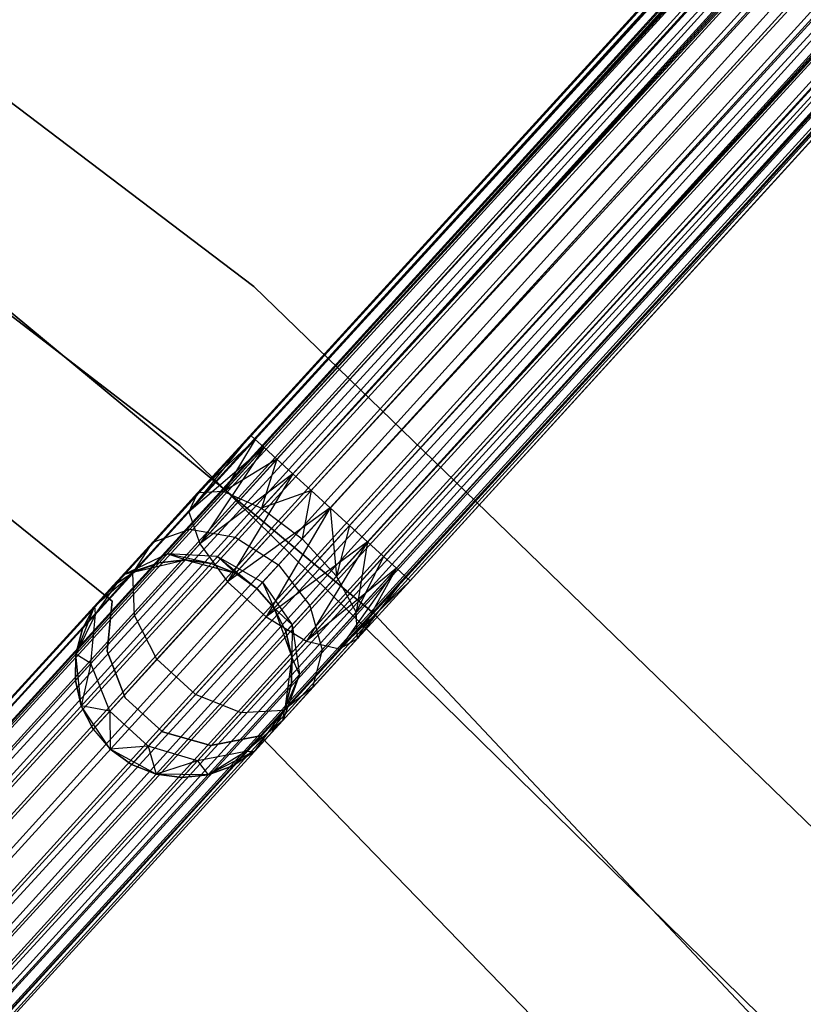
# Model space of a CAD drawing. Extents: x -189 to 189, y -189 to 189.
# Tile 301 of 338: x 39.21 to 46.41, y 41.53 to 50.58. Entities that reach past the tile are written whole.
import ezdxf

# ---------------------------------------------------------------- set-up
doc = ezdxf.new("R2010")
doc.units = 0
doc.header["$LTSCALE"] = 25.4
doc.layers.get('0').update_dxf_attribs({"linetype": 'CONTINUOUS'})

# ---------------------------------------------------------------- blocks, each defined once
blk = doc.blocks.new('NL2500012474_STL')
at = {"color": 0}
for p, q in [((304.078, 125.1831, 177.3795), (219.7032, 32.6284, 177.6205)), ((304.078, 125.1831, 177.3795), (219.7032, 32.6284, 177.3795)), ((304.078, 125.1831, 177.3795), (219.7032, 32.6284, 177.6205)), ((304.078, 125.1831, 177.3795), (219.7032, 32.6284, 177.3795)), ((304.1206, 125.1442, 177.8546), (219.7032, 32.6284, 177.6205)), ((304.1206, 125.1442, 177.8546), (219.7032, 32.6284, 177.6205)), ((219.7458, 32.5895, 177.1454), (304.078, 125.1831, 177.3795)), ((219.7458, 32.5895, 177.1454), (304.078, 125.1831, 177.3795)), ((304.1206, 125.1442, 177.8546), (219.7458, 32.5895, 177.8546)), ((304.1206, 125.1442, 177.8546), (219.7458, 32.5895, 177.8546)), ((219.8286, 32.5141, 176.9319), (304.078, 125.1831, 177.3795)), ((219.8286, 32.5141, 176.9319), (304.078, 125.1831, 177.3795)), ((304.1206, 125.1442, 177.8546), (219.8286, 32.5141, 178.0681)), ((304.1206, 125.1442, 177.8546), (219.8286, 32.5141, 178.0681)), ((219.8286, 32.5141, 176.9319), (304.2034, 125.0687, 176.9319)), ((219.8286, 32.5141, 176.9319), (304.2034, 125.0687, 176.9319)), ((219.9468, 32.4064, 176.7515), (304.2034, 125.0687, 176.9319)), ((219.9468, 32.4064, 176.7515), (304.2034, 125.0687, 176.9319)), ((220.0934, 32.2727, 176.6146), (304.2034, 125.0687, 176.9319)), ((220.0934, 32.2727, 176.6146), (304.2034, 125.0687, 176.9319)), ((304.3215, 124.9611, 178.2485), (219.8286, 32.5141, 178.0681)), ((304.3215, 124.9611, 178.2485), (219.8286, 32.5141, 178.0681)), ((304.3215, 124.9611, 178.2485), (219.9468, 32.4064, 178.2485)), ((304.3215, 124.9611, 178.2485), (219.9468, 32.4064, 178.2485)), ((304.4681, 124.8274, 176.6146), (220.0934, 32.2727, 176.6146)), ((304.4681, 124.8274, 176.6146), (220.0934, 32.2727, 176.6146)), ((220.26, 32.1208, 176.5291), (304.4681, 124.8274, 176.6146)), ((220.26, 32.1208, 176.5291), (304.4681, 124.8274, 176.6146)), ((220.4368, 31.9596, 176.5), (304.4681, 124.8274, 176.6146)), ((220.4368, 31.9596, 176.5), (304.4681, 124.8274, 176.6146)), ((304.6347, 124.6755, 178.4709), (219.9468, 32.4064, 178.2485)), ((304.6347, 124.6755, 178.4709), (219.9468, 32.4064, 178.2485)), ((304.6347, 124.6755, 178.4709), (220.0934, 32.2727, 178.3855)), ((304.6347, 124.6755, 178.4709), (220.0934, 32.2727, 178.3855)), ((304.6347, 124.6755, 178.4709), (220.26, 32.1208, 178.4709)), ((304.6347, 124.6755, 178.4709), (220.26, 32.1208, 178.4709)), ((304.8116, 124.5143, 178.5), (220.4368, 31.9596, 178.5)), ((304.8116, 124.5143, 178.5), (220.4368, 31.9596, 178.5)), ((220.4368, 31.9596, 176.5), (304.8116, 124.5143, 176.5)), ((220.4368, 31.9596, 176.5), (304.8116, 124.5143, 176.5)), ((220.6137, 31.7984, 176.5291), (304.8116, 124.5143, 176.5)), ((220.6137, 31.7984, 176.5291), (304.8116, 124.5143, 176.5)), ((220.7803, 31.6465, 176.6146), (304.8116, 124.5143, 176.5)), ((220.7803, 31.6465, 176.6146), (304.8116, 124.5143, 176.5)), ((304.9884, 124.3531, 178.4709), (220.6137, 31.7984, 178.4709)), ((304.9884, 124.3531, 178.4709), (220.6137, 31.7984, 178.4709)), ((305.155, 124.2012, 176.6146), (220.7803, 31.6465, 176.6146)), ((305.155, 124.2012, 176.6146), (220.7803, 31.6465, 176.6146)), ((305.155, 124.2012, 176.6146), (220.9269, 31.5129, 176.7515)), ((305.155, 124.2012, 176.6146), (220.9269, 31.5129, 176.7515)), ((305.155, 124.2012, 176.6146), (221.045, 31.4052, 176.9319)), ((305.155, 124.2012, 176.6146), (221.045, 31.4052, 176.9319)), ((305.3016, 124.0676, 178.2485), (220.6137, 31.7984, 178.4709)), ((305.3016, 124.0676, 178.2485), (220.6137, 31.7984, 178.4709)), ((305.3016, 124.0676, 178.2485), (220.7803, 31.6465, 178.3855)), ((305.3016, 124.0676, 178.2485), (220.7803, 31.6465, 178.3855)), ((305.3016, 124.0676, 178.2485), (220.9269, 31.5129, 178.2485)), ((305.3016, 124.0676, 178.2485), (220.9269, 31.5129, 178.2485)), ((305.4198, 123.9599, 176.9319), (221.045, 31.4052, 176.9319)), ((305.4198, 123.9599, 176.9319), (221.045, 31.4052, 176.9319)), ((305.4198, 123.9599, 176.9319), (221.1278, 31.3297, 177.1454)), ((305.4198, 123.9599, 176.9319), (221.1278, 31.3297, 177.1454)), ((305.4198, 123.9599, 176.9319), (221.1705, 31.2908, 177.3795)), ((305.4198, 123.9599, 176.9319), (221.1705, 31.2908, 177.3795)), ((305.5026, 123.8844, 177.8546), (220.9269, 31.5129, 178.2485)), ((305.5026, 123.8844, 177.8546), (220.9269, 31.5129, 178.2485)), ((305.5026, 123.8844, 177.8546), (221.045, 31.4052, 178.0681)), ((305.5026, 123.8844, 177.8546), (221.045, 31.4052, 178.0681)), ((305.5026, 123.8844, 177.8546), (221.1278, 31.3297, 177.8546)), ((305.5026, 123.8844, 177.8546), (221.1278, 31.3297, 177.8546)), ((305.5452, 123.8455, 177.3795), (221.1278, 31.3297, 177.8546)), ((305.5452, 123.8455, 177.3795), (221.1278, 31.3297, 177.8546)), ((305.5452, 123.8455, 177.3795), (221.1705, 31.2908, 177.3795)), ((305.5452, 123.8455, 177.3795), (221.1705, 31.2908, 177.6205)), ((305.5452, 123.8455, 177.3795), (221.1705, 31.2908, 177.3795)), ((305.5452, 123.8455, 177.3795), (221.1705, 31.2908, 177.6205)), ((232.6382, 46.8174, 27.3795), (298.8959, 119.4987, 27.6205)), ((232.6382, 46.8174, 27.3795), (298.8959, 119.4987, 27.6205)), ((232.6382, 46.8174, 27.6205), (298.8959, 119.4987, 27.6205)), ((232.6382, 46.8174, 27.6205), (298.8959, 119.4987, 27.6205)), ((232.6808, 46.7785, 27.1454), (298.8959, 119.4987, 27.6205)), ((232.6808, 46.7785, 27.1454), (298.8959, 119.4987, 27.6205)), ((232.6808, 46.7785, 27.1454), (298.9386, 119.4598, 27.1454)), ((232.6808, 46.7785, 27.1454), (298.9386, 119.4598, 27.1454)), ((232.7636, 46.703, 26.9319), (298.9386, 119.4598, 27.1454)), ((232.7636, 46.703, 26.9319), (298.9386, 119.4598, 27.1454)), ((232.6382, 46.8174, 27.6205), (299.0214, 119.3843, 28.0681)), ((232.6382, 46.8174, 27.6205), (299.0214, 119.3843, 28.0681)), ((232.6808, 46.7785, 27.8546), (299.0214, 119.3843, 28.0681)), ((232.6808, 46.7785, 27.8546), (299.0214, 119.3843, 28.0681)), ((232.7636, 46.703, 28.0681), (299.0214, 119.3843, 28.0681)), ((232.7636, 46.703, 28.0681), (299.0214, 119.3843, 28.0681)), ((232.7636, 46.703, 26.9319), (299.1395, 119.2766, 26.7515)), ((232.7636, 46.703, 26.9319), (299.1395, 119.2766, 26.7515)), ((232.8817, 46.5953, 26.7515), (299.1395, 119.2766, 26.7515)), ((232.8817, 46.5953, 26.7515), (299.1395, 119.2766, 26.7515)), ((233.0284, 46.4617, 26.6146), (299.1395, 119.2766, 26.7515)), ((233.0284, 46.4617, 26.6146), (299.1395, 119.2766, 26.7515)), ((232.7636, 46.703, 28.0681), (299.2861, 119.143, 28.3855)), ((232.7636, 46.703, 28.0681), (299.2861, 119.143, 28.3855)), ((232.8817, 46.5953, 28.2485), (299.2861, 119.143, 28.3855)), ((232.8817, 46.5953, 28.2485), (299.2861, 119.143, 28.3855)), ((233.0284, 46.4617, 28.3855), (299.2861, 119.143, 28.3855)), ((233.0284, 46.4617, 28.3855), (299.2861, 119.143, 28.3855)), ((233.0284, 46.4617, 26.6146), (299.4527, 118.9911, 26.5291)), ((233.0284, 46.4617, 26.6146), (299.4527, 118.9911, 26.5291)), ((233.1949, 46.3098, 26.5291), (299.4527, 118.9911, 26.5291)), ((233.1949, 46.3098, 26.5291), (299.4527, 118.9911, 26.5291)), ((233.0284, 46.4617, 28.3855), (299.6295, 118.8299, 28.5)), ((233.0284, 46.4617, 28.3855), (299.6295, 118.8299, 28.5)), ((233.1949, 46.3098, 28.4709), (299.6295, 118.8299, 28.5)), ((233.1949, 46.3098, 28.4709), (299.6295, 118.8299, 28.5)), ((299.6295, 118.8299, 28.5), (233.3718, 46.1486, 28.5)), ((233.3718, 46.1486, 26.5), (299.6295, 118.8299, 26.5)), ((233.3718, 46.1486, 26.5), (299.6295, 118.8299, 26.5)), ((299.6295, 118.8299, 28.5), (233.3718, 46.1486, 28.5)), ((233.5486, 45.9874, 26.5291), (299.8064, 118.6687, 26.5291)), ((233.5486, 45.9874, 26.5291), (299.8064, 118.6687, 26.5291)), ((233.7152, 45.8355, 26.6146), (299.8064, 118.6687, 26.5291)), ((233.7152, 45.8355, 26.6146), (299.8064, 118.6687, 26.5291)), ((233.3718, 46.1486, 28.5), (299.973, 118.5168, 28.3855)), ((233.3718, 46.1486, 28.5), (299.973, 118.5168, 28.3855)), ((233.5486, 45.9874, 28.4709), (299.973, 118.5168, 28.3855)), ((233.5486, 45.9874, 28.4709), (299.973, 118.5168, 28.3855)), ((233.7152, 45.8355, 28.3855), (299.973, 118.5168, 28.3855)), ((233.7152, 45.8355, 28.3855), (299.973, 118.5168, 28.3855)), ((233.7152, 45.8355, 26.6146), (300.1196, 118.3832, 26.7515)), ((233.7152, 45.8355, 26.6146), (300.1196, 118.3832, 26.7515)), ((233.8618, 45.7018, 26.7515), (300.1196, 118.3832, 26.7515)), ((233.8618, 45.7018, 26.7515), (300.1196, 118.3832, 26.7515)), ((233.98, 45.5942, 26.9319), (300.1196, 118.3832, 26.7515)), ((233.98, 45.5942, 26.9319), (300.1196, 118.3832, 26.7515)), ((233.7152, 45.8355, 28.3855), (300.2377, 118.2755, 28.0681)), ((233.7152, 45.8355, 28.3855), (300.2377, 118.2755, 28.0681)), ((233.8618, 45.7018, 28.2485), (300.2377, 118.2755, 28.0681)), ((233.8618, 45.7018, 28.2485), (300.2377, 118.2755, 28.0681)), ((233.98, 45.5942, 28.0681), (300.2377, 118.2755, 28.0681)), ((233.98, 45.5942, 28.0681), (300.2377, 118.2755, 28.0681)), ((233.98, 45.5942, 26.9319), (300.3205, 118.2, 27.1454)), ((233.98, 45.5942, 26.9319), (300.3205, 118.2, 27.1454)), ((234.0628, 45.5187, 27.1454), (300.3205, 118.2, 27.1454)), ((234.0628, 45.5187, 27.1454), (300.3205, 118.2, 27.1454)), ((234.1054, 45.4798, 27.6205), (300.3205, 118.2, 27.1454)), ((234.1054, 45.4798, 27.6205), (300.3205, 118.2, 27.1454)), ((234.1054, 45.4798, 27.3795), (300.3205, 118.2, 27.1454)), ((234.1054, 45.4798, 27.3795), (300.3205, 118.2, 27.1454)), ((233.98, 45.5942, 28.0681), (300.3632, 118.1611, 27.6205)), ((233.98, 45.5942, 28.0681), (300.3632, 118.1611, 27.6205)), ((234.0628, 45.5187, 27.8546), (300.3632, 118.1611, 27.6205)), ((234.0628, 45.5187, 27.8546), (300.3632, 118.1611, 27.6205)), ((234.1054, 45.4798, 27.6205), (300.3632, 118.1611, 27.6205)), ((234.1054, 45.4798, 27.6205), (300.3632, 118.1611, 27.6205)), ((232.6698, 48.1832, 26.5), (226.5597, 52.8163, 26.5)), ((226.5597, 52.8163, 17), (232.6698, 48.1832, 17)), ((232.6698, 48.1832, 26.5), (226.5597, 52.8163, 26.5)), ((226.5597, 52.8163, 17), (232.6698, 48.1832, 17)), ((226.0596, 51.2848, 20), (231.9887, 46.7231, 20)), ((231.9887, 46.7231, 19), (226.0596, 51.2848, 19)), ((226.0596, 51.2848, 20), (231.9887, 46.7231, 20)), ((231.9887, 46.7231, 19), (226.0596, 51.2848, 19)), ((227.8947, 50.0546, 26.5), (233.7693, 45.1803, 26.5)), ((233.7693, 45.1803, 17), (227.8947, 50.0546, 17)), ((233.7693, 45.1803, 17), (227.8947, 50.0546, 17)), ((227.8947, 50.0546, 26.5), (233.7693, 45.1803, 26.5)), ((226.9975, 48.8107, 22), (231.3693, 45.2928, 22)), ((231.3693, 45.2928, 20), (226.9975, 48.8107, 20)), ((231.3693, 45.2928, 20), (226.9975, 48.8107, 20)), ((226.9975, 48.8107, 22), (231.3693, 45.2928, 22)), ((238.1768, 42.8473, 26.5), (232.6698, 48.1832, 26.5)), ((232.6698, 48.1832, 17), (238.1768, 42.8473, 17)), ((232.6698, 48.1832, 26.5), (232.6698, 48.1832, 17)), ((238.1768, 42.8473, 26.5), (232.6698, 48.1832, 26.5)), ((232.6698, 48.1832, 17), (238.1768, 42.8473, 17)), ((232.6698, 48.1832, 26.5), (232.6698, 48.1832, 17)), ((232.6382, 46.8174, 27.6205), (232.0738, 46.1126, 27.6754)), ((232.6382, 46.8174, 27.6205), (232.0738, 46.1126, 27.6754)), ((232.6808, 46.7785, 27.8546), (232.0738, 46.1126, 27.6754)), ((232.6808, 46.7785, 27.8546), (232.0738, 46.1126, 27.6754)), ((232.6382, 46.8174, 27.3795), (232.1536, 46.2859, 27.2364)), ((232.6382, 46.8174, 27.6205), (232.1536, 46.2859, 27.2364)), ((232.6382, 46.8174, 27.6205), (232.1536, 46.2859, 27.2364)), ((232.6382, 46.8174, 27.3795), (232.1536, 46.2859, 27.2364)), ((232.6808, 46.7785, 27.1454), (232.1536, 46.2859, 27.2364)), ((232.6808, 46.7785, 27.1454), (232.1536, 46.2859, 27.2364)), ((232.6808, 46.7785, 27.1454), (232.3944, 46.2981, 26.8229)), ((232.6808, 46.7785, 27.1454), (232.3944, 46.2981, 26.8229)), ((232.6808, 46.7785, 27.1454), (232.6382, 46.8174, 27.3795)), ((232.6382, 46.8174, 27.6205), (232.6808, 46.7785, 27.8546)), ((232.6382, 46.8174, 27.6205), (232.6808, 46.7785, 27.8546)), ((232.6808, 46.7785, 27.1454), (232.6382, 46.8174, 27.3795)), ((232.7636, 46.703, 26.9319), (232.6808, 46.7785, 27.1454)), ((232.6808, 46.7785, 27.8546), (232.7636, 46.703, 28.0681)), ((232.6808, 46.7785, 27.8546), (232.7636, 46.703, 28.0681)), ((232.7636, 46.703, 26.9319), (232.6808, 46.7785, 27.1454)), ((231.9887, 46.7231, 20), (231.9887, 46.7231, 19)), ((231.9887, 46.7231, 20), (237.3248, 41.48, 20)), ((237.3248, 41.48, 19), (231.9887, 46.7231, 19)), ((231.9887, 46.7231, 20), (231.9887, 46.7231, 19)), ((231.9887, 46.7231, 20), (237.3248, 41.48, 20)), ((237.3248, 41.48, 19), (231.9887, 46.7231, 19)), ((232.7636, 46.703, 28.0681), (232.0738, 46.1126, 27.6754)), ((232.7636, 46.703, 28.0681), (232.0738, 46.1126, 27.6754)), ((232.7636, 46.703, 28.0681), (232.1731, 45.818, 28.0393)), ((232.7636, 46.703, 28.0681), (232.1731, 45.818, 28.0393)), ((232.7636, 46.703, 26.9319), (232.3944, 46.2981, 26.8229)), ((232.7636, 46.703, 26.9319), (232.3944, 46.2981, 26.8229)), ((232.8817, 46.5953, 26.7515), (232.7636, 46.703, 26.9319)), ((232.7636, 46.703, 28.0681), (232.8817, 46.5953, 28.2485)), ((232.7636, 46.703, 28.0681), (232.8817, 46.5953, 28.2485)), ((232.8817, 46.5953, 26.7515), (232.7636, 46.703, 26.9319)), ((232.8817, 46.5953, 28.2485), (232.1731, 45.818, 28.0393)), ((232.8817, 46.5953, 28.2485), (232.1731, 45.818, 28.0393)), ((232.8817, 46.5953, 26.7515), (232.3944, 46.2981, 26.8229)), ((232.8817, 46.5953, 26.7515), (232.3944, 46.2981, 26.8229)), ((232.8817, 46.5953, 26.7515), (232.741, 46.1465, 26.5297)), ((232.8817, 46.5953, 26.7515), (232.741, 46.1465, 26.5297)), ((233.0284, 46.4617, 26.6146), (232.8817, 46.5953, 26.7515)), ((232.8817, 46.5953, 28.2485), (233.0284, 46.4617, 28.3855)), ((232.8817, 46.5953, 28.2485), (233.0284, 46.4617, 28.3855)), ((233.0284, 46.4617, 26.6146), (232.8817, 46.5953, 26.7515)), ((233.0284, 46.4617, 28.3855), (232.1731, 45.818, 28.0393)), ((233.0284, 46.4617, 28.3855), (232.1731, 45.818, 28.0393)), ((233.0284, 46.4617, 28.3855), (232.429, 45.4696, 28.2448)), ((233.0284, 46.4617, 28.3855), (232.429, 45.4696, 28.2448)), ((233.0284, 46.4617, 26.6146), (232.741, 46.1465, 26.5297)), ((233.0284, 46.4617, 26.6146), (232.741, 46.1465, 26.5297)), ((233.1949, 46.3098, 26.5291), (233.0284, 46.4617, 26.6146)), ((233.0284, 46.4617, 28.3855), (233.1949, 46.3098, 28.4709)), ((233.0284, 46.4617, 28.3855), (233.1949, 46.3098, 28.4709)), ((233.1949, 46.3098, 26.5291), (233.0284, 46.4617, 26.6146)), ((232.1536, 46.2859, 27.2364), (231.7428, 45.8352, 26.829)), ((232.1536, 46.2859, 27.2364), (231.7428, 45.8352, 26.829)), ((232.1536, 46.2859, 27.2364), (232.0738, 46.1126, 27.6754)), ((232.1536, 46.2859, 27.2364), (232.0738, 46.1126, 27.6754)), ((232.3944, 46.2981, 26.8229), (232.0815, 45.9548, 26.5125)), ((232.3944, 46.2981, 26.8229), (232.0815, 45.9548, 26.5125)), ((232.3944, 46.2981, 26.8229), (232.1536, 46.2859, 27.2364)), ((232.3944, 46.2981, 26.8229), (232.1536, 46.2859, 27.2364)), ((232.3944, 46.2981, 26.8229), (232.741, 46.1465, 26.5297)), ((232.3944, 46.2981, 26.8229), (232.741, 46.1465, 26.5297)), ((233.1949, 46.3098, 28.4709), (232.429, 45.4696, 28.2448)), ((233.1949, 46.3098, 28.4709), (232.429, 45.4696, 28.2448)), ((233.1949, 46.3098, 26.5291), (232.741, 46.1465, 26.5297)), ((233.1949, 46.3098, 26.5291), (232.741, 46.1465, 26.5297)), ((233.1949, 46.3098, 26.5291), (233.114, 45.8658, 26.4239)), ((233.1949, 46.3098, 26.5291), (233.114, 45.8658, 26.4239)), ((233.3718, 46.1486, 26.5), (233.1949, 46.3098, 26.5291)), ((233.1949, 46.3098, 28.4709), (233.3718, 46.1486, 28.5)), ((233.1949, 46.3098, 28.4709), (233.3718, 46.1486, 28.5)), ((233.3718, 46.1486, 26.5), (233.1949, 46.3098, 26.5291)), ((233.3718, 46.1486, 28.5), (232.429, 45.4696, 28.2448)), ((233.3718, 46.1486, 28.5), (232.429, 45.4696, 28.2448)), ((232.741, 46.1465, 26.5297), (232.4974, 45.8793, 26.2881)), ((232.741, 46.1465, 26.5297), (232.4974, 45.8793, 26.2881)), ((232.741, 46.1465, 26.5297), (233.114, 45.8658, 26.4239)), ((232.741, 46.1465, 26.5297), (233.114, 45.8658, 26.4239)), ((233.3718, 46.1486, 28.5), (232.7827, 45.1472, 28.2448)), ((233.3718, 46.1486, 28.5), (232.7827, 45.1472, 28.2448)), ((233.114, 45.8658, 26.4239), (233.3718, 46.1486, 26.5)), ((233.114, 45.8658, 26.4239), (233.3718, 46.1486, 26.5)), ((233.3718, 46.1486, 28.5), (233.5486, 45.9874, 28.4709)), ((233.5486, 45.9874, 26.5291), (233.3718, 46.1486, 26.5)), ((233.3718, 46.1486, 26.5), (233.4279, 45.5203, 26.5297)), ((233.5486, 45.9874, 26.5291), (233.3718, 46.1486, 26.5)), ((233.3718, 46.1486, 26.5), (233.4279, 45.5203, 26.5297)), ((233.3718, 46.1486, 28.5), (233.5486, 45.9874, 28.4709)), ((232.0738, 46.1126, 27.6754), (231.5591, 45.5481, 27.165)), ((232.0738, 46.1126, 27.6754), (231.5591, 45.5481, 27.165)), ((232.0738, 46.1126, 27.6754), (232.1731, 45.818, 28.0393)), ((232.0738, 46.1126, 27.6754), (232.1731, 45.818, 28.0393)), ((233.5486, 45.9874, 28.4709), (232.7827, 45.1472, 28.2448)), ((233.5486, 45.9874, 28.4709), (232.7827, 45.1472, 28.2448)), ((233.5486, 45.9874, 26.5291), (233.4279, 45.5203, 26.5297)), ((233.5486, 45.9874, 26.5291), (233.4279, 45.5203, 26.5297)), ((233.5486, 45.9874, 28.4709), (233.7152, 45.8355, 28.3855)), ((233.7152, 45.8355, 26.6146), (233.5486, 45.9874, 26.5291)), ((233.7152, 45.8355, 26.6146), (233.5486, 45.9874, 26.5291)), ((233.5486, 45.9874, 28.4709), (233.7152, 45.8355, 28.3855)), ((231.7428, 45.8352, 26.829), (232.0815, 45.9548, 26.5125)), ((231.7428, 45.8352, 26.829), (232.0815, 45.9548, 26.5125)), ((232.0815, 45.9548, 26.5125), (231.8723, 45.7254, 26.048)), ((232.0815, 45.9548, 26.5125), (231.8723, 45.7254, 26.048)), ((232.0815, 45.9548, 26.5125), (232.4974, 45.8793, 26.2881)), ((232.0815, 45.9548, 26.5125), (232.4974, 45.8793, 26.2881)), ((232.4974, 45.8793, 26.2881), (232.3346, 45.7007, 25.9265)), ((232.4974, 45.8793, 26.2881), (232.3346, 45.7007, 25.9265)), ((232.4974, 45.8793, 26.2881), (232.8954, 45.626, 26.2071)), ((232.4974, 45.8793, 26.2881), (232.8954, 45.626, 26.2071)), ((231.7428, 45.8352, 26.829), (231.4684, 45.5342, 26.2192)), ((231.7428, 45.8352, 26.829), (231.4684, 45.5342, 26.2192)), ((231.5591, 45.5481, 27.165), (231.7428, 45.8352, 26.829)), ((231.5591, 45.5481, 27.165), (231.7428, 45.8352, 26.829)), ((232.1731, 45.818, 28.0393), (231.5724, 45.1591, 27.4435)), ((232.1731, 45.818, 28.0393), (231.5724, 45.1591, 27.4435)), ((232.1731, 45.818, 28.0393), (232.429, 45.4696, 28.2448)), ((232.1731, 45.818, 28.0393), (232.429, 45.4696, 28.2448)), ((233.7152, 45.8355, 28.3855), (232.7827, 45.1472, 28.2448)), ((233.7152, 45.8355, 28.3855), (232.7827, 45.1472, 28.2448)), ((232.8954, 45.626, 26.2071), (233.114, 45.8658, 26.4239)), ((232.8954, 45.626, 26.2071), (233.114, 45.8658, 26.4239)), ((233.4279, 45.5203, 26.5297), (233.114, 45.8658, 26.4239)), ((233.4279, 45.5203, 26.5297), (233.114, 45.8658, 26.4239)), ((233.7152, 45.8355, 28.3855), (233.1532, 44.9245, 28.0393)), ((233.7152, 45.8355, 28.3855), (233.1532, 44.9245, 28.0393)), ((233.7152, 45.8355, 26.6146), (233.4279, 45.5203, 26.5297)), ((233.7152, 45.8355, 26.6146), (233.4279, 45.5203, 26.5297)), ((233.7152, 45.8355, 26.6146), (233.6108, 45.1892, 26.8229)), ((233.7152, 45.8355, 26.6146), (233.6108, 45.1892, 26.8229)), ((233.7152, 45.8355, 28.3855), (233.8618, 45.7018, 28.2485)), ((233.8618, 45.7018, 26.7515), (233.7152, 45.8355, 26.6146)), ((233.8618, 45.7018, 26.7515), (233.7152, 45.8355, 26.6146)), ((233.7152, 45.8355, 28.3855), (233.8618, 45.7018, 28.2485)), ((231.4684, 45.5342, 26.2192), (231.8723, 45.7254, 26.048)), ((231.4684, 45.5342, 26.2192), (231.8723, 45.7254, 26.048)), ((231.8723, 45.7254, 26.048), (231.7989, 45.6448, 25.5)), ((231.8723, 45.7254, 26.048), (231.7989, 45.6448, 25.5)), ((232.3346, 45.7007, 25.9265), (231.8723, 45.7254, 26.048)), ((232.2775, 45.638, 25.5), (231.8723, 45.7254, 26.048)), ((232.3346, 45.7007, 25.9265), (231.8723, 45.7254, 26.048)), ((232.2775, 45.638, 25.5), (231.8723, 45.7254, 26.048)), ((232.0386, 45.6705, 25.5), (231.8723, 45.7254, 26.048)), ((232.0386, 45.6705, 25.5), (231.8723, 45.7254, 26.048)), ((232.2775, 45.638, 25.5), (232.3346, 45.7007, 25.9265)), ((232.2775, 45.638, 25.5), (232.3346, 45.7007, 25.9265)), ((232.5017, 45.5493, 25.5), (232.3346, 45.7007, 25.9265)), ((232.3346, 45.7007, 25.9265), (232.6981, 45.4096, 25.5)), ((232.5017, 45.5493, 25.5), (232.3346, 45.7007, 25.9265)), ((232.3346, 45.7007, 25.9265), (232.6981, 45.4096, 25.5)), ((232.3346, 45.7007, 25.9265), (232.7494, 45.4658, 25.8827)), ((232.3346, 45.7007, 25.9265), (232.7494, 45.4658, 25.8827)), ((233.8618, 45.7018, 28.2485), (233.1532, 44.9245, 28.0393)), ((233.8618, 45.7018, 28.2485), (233.1532, 44.9245, 28.0393)), ((233.8618, 45.7018, 26.7515), (233.6108, 45.1892, 26.8229)), ((233.8618, 45.7018, 26.7515), (233.6108, 45.1892, 26.8229)), ((233.8618, 45.7018, 28.2485), (233.98, 45.5942, 28.0681)), ((233.98, 45.5942, 26.9319), (233.8618, 45.7018, 26.7515)), ((233.98, 45.5942, 26.9319), (233.8618, 45.7018, 26.7515)), ((233.8618, 45.7018, 28.2485), (233.98, 45.5942, 28.0681)), ((231.7989, 45.6448, 25.5), (231.4684, 45.5342, 26.2192)), ((231.7989, 45.6448, 25.5), (231.4684, 45.5342, 26.2192)), ((231.5723, 45.5625, 20), (232.0386, 45.6705, 20)), ((231.5723, 45.5625, 20), (232.0386, 45.6705, 20)), ((231.7989, 45.6448, 25.5), (231.5723, 45.5625, 25.5)), ((231.5723, 45.5625, 20), (231.7989, 45.6448, 25.5)), ((231.7989, 45.6448, 25.5), (231.5723, 45.5625, 25.5)), ((231.5723, 45.5625, 20), (231.7989, 45.6448, 25.5)), ((232.0386, 45.6705, 25.5), (231.7989, 45.6448, 25.5)), ((231.7989, 45.6448, 25.5), (232.0386, 45.6705, 20)), ((231.7989, 45.6448, 25.5), (232.0386, 45.6705, 20)), ((232.0386, 45.6705, 25.5), (231.7989, 45.6448, 25.5)), ((232.0386, 45.6705, 20), (232.5017, 45.5493, 20)), ((232.2775, 45.638, 25.5), (232.0386, 45.6705, 25.5)), ((232.0386, 45.6705, 20), (232.2775, 45.638, 25.5)), ((232.0386, 45.6705, 20), (232.5017, 45.5493, 20)), ((232.0386, 45.6705, 25.5), (232.0386, 45.6705, 20)), ((232.0386, 45.6705, 25.5), (232.0386, 45.6705, 20)), ((232.2775, 45.638, 25.5), (232.0386, 45.6705, 25.5)), ((232.0386, 45.6705, 20), (232.2775, 45.638, 25.5)), ((232.5017, 45.5493, 25.5), (232.2775, 45.638, 25.5)), ((232.2775, 45.638, 25.5), (232.5017, 45.5493, 20)), ((232.2775, 45.638, 25.5), (232.5017, 45.5493, 20)), ((232.5017, 45.5493, 25.5), (232.2775, 45.638, 25.5)), ((232.7494, 45.4658, 25.8827), (232.8954, 45.626, 26.2071)), ((232.7494, 45.4658, 25.8827), (232.8954, 45.626, 26.2071)), ((232.8954, 45.626, 26.2071), (233.1843, 45.2531, 26.2881)), ((232.8954, 45.626, 26.2071), (233.1843, 45.2531, 26.2881)), ((231.2096, 45.2503, 20), (231.5723, 45.5625, 20)), ((231.2096, 45.2503, 20), (231.5723, 45.5625, 20)), ((231.4684, 45.5342, 26.2192), (231.2096, 45.2503, 25.5)), ((231.4684, 45.5342, 26.2192), (231.2096, 45.2503, 25.5)), ((231.5591, 45.5481, 27.165), (231.2153, 45.1709, 26.4011)), ((231.5591, 45.5481, 27.165), (231.2153, 45.1709, 26.4011)), ((231.2153, 45.1709, 26.4011), (231.4684, 45.5342, 26.2192)), ((231.2153, 45.1709, 26.4011), (231.4684, 45.5342, 26.2192)), ((231.5723, 45.5625, 25.5), (231.372, 45.4284, 25.5)), ((231.372, 45.4284, 25.5), (231.5723, 45.5625, 20)), ((231.372, 45.4284, 25.5), (231.5723, 45.5625, 20)), ((231.5723, 45.5625, 25.5), (231.372, 45.4284, 25.5)), ((231.4684, 45.5342, 26.2192), (231.372, 45.4284, 25.5)), ((231.4684, 45.5342, 26.2192), (231.372, 45.4284, 25.5)), ((231.5723, 45.5625, 25.5), (231.4684, 45.5342, 26.2192)), ((231.5723, 45.5625, 25.5), (231.4684, 45.5342, 26.2192)), ((231.5724, 45.1591, 27.4435), (231.5591, 45.5481, 27.165)), ((231.5724, 45.1591, 27.4435), (231.5591, 45.5481, 27.165)), ((231.5723, 45.5625, 25.5), (231.5723, 45.5625, 20)), ((231.5723, 45.5625, 25.5), (231.5723, 45.5625, 20)), ((232.5017, 45.5493, 20), (232.6981, 45.4096, 20)), ((232.6981, 45.4096, 25.5), (232.5017, 45.5493, 25.5)), ((232.5017, 45.5493, 25.5), (232.5017, 45.5493, 20)), ((232.5017, 45.5493, 25.5), (232.5017, 45.5493, 20)), ((232.6981, 45.4096, 25.5), (232.5017, 45.5493, 25.5)), ((232.5017, 45.5493, 20), (232.6981, 45.4096, 20)), ((233.98, 45.5942, 28.0681), (233.1532, 44.9245, 28.0393)), ((233.98, 45.5942, 28.0681), (233.1532, 44.9245, 28.0393)), ((233.4279, 45.5203, 26.5297), (233.1843, 45.2531, 26.2881)), ((233.4279, 45.5203, 26.5297), (233.1843, 45.2531, 26.2881)), ((233.6108, 45.1892, 26.8229), (233.4279, 45.5203, 26.5297)), ((233.6108, 45.1892, 26.8229), (233.4279, 45.5203, 26.5297)), ((233.98, 45.5942, 28.0681), (233.4557, 44.8528, 27.6754)), ((233.98, 45.5942, 28.0681), (233.4557, 44.8528, 27.6754)), ((234.0628, 45.5187, 27.8546), (233.4557, 44.8528, 27.6754)), ((234.0628, 45.5187, 27.8546), (233.4557, 44.8528, 27.6754)), ((233.98, 45.5942, 26.9319), (233.6108, 45.1892, 26.8229)), ((233.98, 45.5942, 26.9319), (233.6108, 45.1892, 26.8229)), ((233.98, 45.5942, 26.9319), (233.6209, 44.9483, 27.2364)), ((233.98, 45.5942, 26.9319), (233.6209, 44.9483, 27.2364)), ((234.0628, 45.5187, 27.1454), (233.6209, 44.9483, 27.2364)), ((234.0628, 45.5187, 27.1454), (233.6209, 44.9483, 27.2364)), ((233.98, 45.5942, 28.0681), (234.0628, 45.5187, 27.8546)), ((234.0628, 45.5187, 27.1454), (233.98, 45.5942, 26.9319)), ((234.0628, 45.5187, 27.1454), (233.98, 45.5942, 26.9319)), ((233.98, 45.5942, 28.0681), (234.0628, 45.5187, 27.8546)), ((234.0628, 45.5187, 27.8546), (234.1054, 45.4798, 27.6205)), ((234.1054, 45.4798, 27.3795), (234.0628, 45.5187, 27.1454)), ((234.1054, 45.4798, 27.3795), (234.0628, 45.5187, 27.1454)), ((234.0628, 45.5187, 27.8546), (234.1054, 45.4798, 27.6205)), ((231.2096, 45.2503, 20), (231.372, 45.4284, 25.5)), ((231.2096, 45.2503, 20), (231.372, 45.4284, 25.5)), ((232.429, 45.4696, 28.2448), (231.7796, 44.7573, 27.6008)), ((232.429, 45.4696, 28.2448), (231.7796, 44.7573, 27.6008)), ((232.429, 45.4696, 28.2448), (232.7827, 45.1472, 28.2448)), ((232.429, 45.4696, 28.2448), (232.7827, 45.1472, 28.2448)), ((232.6981, 45.4096, 25.5), (232.7494, 45.4658, 25.8827)), ((232.6981, 45.4096, 25.5), (232.7494, 45.4658, 25.8827)), ((232.7494, 45.4658, 25.8827), (232.8554, 45.2269, 25.5)), ((232.7494, 45.4658, 25.8827), (232.8554, 45.2269, 25.5)), ((232.7494, 45.4658, 25.8827), (233.0215, 45.0745, 25.9265)), ((232.7494, 45.4658, 25.8827), (233.0215, 45.0745, 25.9265)), ((234.1054, 45.4798, 27.6205), (233.4557, 44.8528, 27.6754)), ((234.1054, 45.4798, 27.6205), (233.4557, 44.8528, 27.6754)), ((234.1054, 45.4798, 27.6205), (233.6209, 44.9483, 27.2364)), ((234.1054, 45.4798, 27.3795), (233.6209, 44.9483, 27.2364)), ((234.1054, 45.4798, 27.3795), (233.6209, 44.9483, 27.2364)), ((234.1054, 45.4798, 27.6205), (233.6209, 44.9483, 27.2364)), ((232.6981, 45.4096, 20), (232.8554, 45.2269, 20)), ((232.8554, 45.2269, 25.5), (232.6981, 45.4096, 25.5)), ((232.6981, 45.4096, 25.5), (232.6981, 45.4096, 20)), ((232.6981, 45.4096, 25.5), (232.6981, 45.4096, 20)), ((232.8554, 45.2269, 25.5), (232.6981, 45.4096, 25.5)), ((232.6981, 45.4096, 20), (232.8554, 45.2269, 20)), ((231.0335, 44.8052, 20), (231.2096, 45.2503, 20)), ((231.0335, 44.8052, 20), (231.2096, 45.2503, 20)), ((231.2096, 45.2503, 25.5), (231.0945, 45.0384, 25.5)), ((231.0945, 45.0384, 25.5), (231.2096, 45.2503, 20)), ((231.0945, 45.0384, 25.5), (231.2096, 45.2503, 20)), ((231.2096, 45.2503, 25.5), (231.0945, 45.0384, 25.5)), ((231.2153, 45.1709, 26.4011), (231.2096, 45.2503, 25.5)), ((231.2153, 45.1709, 26.4011), (231.2096, 45.2503, 25.5)), ((231.2096, 45.2503, 25.5), (231.2096, 45.2503, 20)), ((231.2096, 45.2503, 25.5), (231.2096, 45.2503, 20)), ((231.3693, 45.2928, 22), (231.3231, 44.8334, 22)), ((231.3231, 44.8334, 20), (231.3693, 45.2928, 20)), ((231.3231, 44.8334, 20), (231.3693, 45.2928, 20)), ((231.3693, 45.2928, 22), (231.3231, 44.8334, 22)), ((231.3693, 45.2928, 22), (231.3693, 45.2928, 20)), ((231.3693, 45.2928, 22), (231.3693, 45.2928, 20)), ((233.1843, 45.2531, 26.2881), (233.0215, 45.0745, 25.9265)), ((233.1843, 45.2531, 26.2881), (233.0215, 45.0745, 25.9265)), ((233.1843, 45.2531, 26.2881), (233.2978, 44.8459, 26.5125)), ((233.1843, 45.2531, 26.2881), (233.2978, 44.8459, 26.5125)), ((231.2153, 45.1709, 26.4011), (231.0335, 44.8052, 25.5)), ((231.2153, 45.1709, 26.4011), (231.0335, 44.8052, 25.5)), ((231.2153, 45.1709, 26.4011), (231.0945, 45.0384, 25.5)), ((231.2153, 45.1709, 26.4011), (231.0945, 45.0384, 25.5)), ((231.171, 44.7188, 26.5518), (231.2153, 45.1709, 26.4011)), ((231.171, 44.7188, 26.5518), (231.2153, 45.1709, 26.4011)), ((231.5724, 45.1591, 27.4435), (231.171, 44.7188, 26.5518)), ((231.5724, 45.1591, 27.4435), (231.171, 44.7188, 26.5518)), ((231.7796, 44.7573, 27.6008), (231.5724, 45.1591, 27.4435)), ((231.7796, 44.7573, 27.6008), (231.5724, 45.1591, 27.4435)), ((232.8554, 45.2269, 20), (233.0187, 44.777, 20)), ((233.0215, 45.0745, 25.9265), (232.8554, 45.2269, 25.5)), ((233.0215, 45.0745, 25.9265), (232.8554, 45.2269, 25.5)), ((232.9644, 45.0118, 25.5), (232.8554, 45.2269, 25.5)), ((232.8554, 45.2269, 20), (232.9644, 45.0118, 25.5)), ((232.8554, 45.2269, 20), (233.0187, 44.777, 20)), ((232.8554, 45.2269, 25.5), (232.8554, 45.2269, 20)), ((232.8554, 45.2269, 25.5), (232.8554, 45.2269, 20)), ((232.9644, 45.0118, 25.5), (232.8554, 45.2269, 25.5)), ((232.8554, 45.2269, 20), (232.9644, 45.0118, 25.5)), ((233.6108, 45.1892, 26.8229), (233.2978, 44.8459, 26.5125)), ((233.6108, 45.1892, 26.8229), (233.2978, 44.8459, 26.5125)), ((233.6209, 44.9483, 27.2364), (233.6108, 45.1892, 26.8229)), ((233.6209, 44.9483, 27.2364), (233.6108, 45.1892, 26.8229)), ((233.7693, 45.1803, 26.5), (239.0005, 39.6209, 26.5)), ((239.0005, 39.6209, 17), (233.7693, 45.1803, 17)), ((233.7693, 45.1803, 17), (233.7693, 45.1803, 26.5)), ((233.7693, 45.1803, 17), (233.7693, 45.1803, 26.5)), ((239.0005, 39.6209, 17), (233.7693, 45.1803, 17)), ((233.7693, 45.1803, 26.5), (239.0005, 39.6209, 26.5)), ((232.7827, 45.1472, 28.2448), (232.1334, 44.4349, 27.6008)), ((232.7827, 45.1472, 28.2448), (232.1334, 44.4349, 27.6008)), ((232.7827, 45.1472, 28.2448), (233.1532, 44.9245, 28.0393)), ((232.7827, 45.1472, 28.2448), (233.1532, 44.9245, 28.0393)), ((233.0215, 45.0745, 25.9265), (232.9644, 45.0118, 25.5)), ((233.0215, 45.0745, 25.9265), (232.9644, 45.0118, 25.5)), ((233.0215, 45.0745, 25.9265), (233.0187, 44.777, 25.5)), ((233.0215, 45.0745, 25.9265), (233.0187, 44.777, 25.5)), ((233.0215, 45.0745, 25.9265), (233.0887, 44.6165, 26.048)), ((233.0215, 45.0745, 25.9265), (233.0887, 44.6165, 26.048)), ((231.0945, 45.0384, 25.5), (231.0335, 44.8052, 25.5)), ((231.0335, 44.8052, 20), (231.0945, 45.0384, 25.5)), ((231.0945, 45.0384, 25.5), (231.0335, 44.8052, 25.5)), ((231.0335, 44.8052, 20), (231.0945, 45.0384, 25.5)), ((233.0187, 44.777, 25.5), (232.9644, 45.0118, 25.5)), ((232.9644, 45.0118, 25.5), (233.0187, 44.777, 20)), ((232.9644, 45.0118, 25.5), (233.0187, 44.777, 20)), ((233.0187, 44.777, 25.5), (232.9644, 45.0118, 25.5)), ((233.1532, 44.9245, 28.0393), (232.5525, 44.2656, 27.4435)), ((233.1532, 44.9245, 28.0393), (232.5525, 44.2656, 27.4435)), ((233.1532, 44.9245, 28.0393), (233.4557, 44.8528, 27.6754)), ((233.1532, 44.9245, 28.0393), (233.4557, 44.8528, 27.6754)), ((233.6209, 44.9483, 27.2364), (233.2101, 44.4977, 26.829)), ((233.6209, 44.9483, 27.2364), (233.2101, 44.4977, 26.829)), ((233.4557, 44.8528, 27.6754), (233.6209, 44.9483, 27.2364)), ((233.4557, 44.8528, 27.6754), (233.6209, 44.9483, 27.2364)), ((231.0335, 44.8052, 25.5), (231.0301, 44.5642, 25.5)), ((231.0301, 44.5642, 25.5), (231.0335, 44.8052, 20)), ((231.0301, 44.5642, 25.5), (231.0335, 44.8052, 20)), ((231.0335, 44.8052, 25.5), (231.0301, 44.5642, 25.5)), ((231.0844, 44.3293, 20), (231.0335, 44.8052, 20)), ((231.171, 44.7188, 26.5518), (231.0335, 44.8052, 25.5)), ((231.171, 44.7188, 26.5518), (231.0335, 44.8052, 25.5)), ((231.0844, 44.3293, 20), (231.0335, 44.8052, 20)), ((231.0335, 44.8052, 25.5), (231.0335, 44.8052, 20)), ((231.0335, 44.8052, 25.5), (231.0335, 44.8052, 20)), ((231.3231, 44.8334, 22), (231.3231, 44.8334, 20)), ((231.3231, 44.8334, 22), (231.3231, 44.8334, 20)), ((231.3231, 44.8334, 22), (231.4882, 44.4023, 22)), ((231.4882, 44.4023, 20), (231.3231, 44.8334, 20)), ((231.4882, 44.4023, 20), (231.3231, 44.8334, 20)), ((231.3231, 44.8334, 22), (231.4882, 44.4023, 22)), ((233.4557, 44.8528, 27.6754), (232.9411, 44.2883, 27.165)), ((233.4557, 44.8528, 27.6754), (232.9411, 44.2883, 27.165)), ((233.2978, 44.8459, 26.5125), (233.0887, 44.6165, 26.048)), ((233.2978, 44.8459, 26.5125), (233.0887, 44.6165, 26.048)), ((233.2978, 44.8459, 26.5125), (233.2101, 44.4977, 26.829)), ((233.2978, 44.8459, 26.5125), (233.2101, 44.4977, 26.829)), ((231.171, 44.7188, 26.5518), (231.0301, 44.5642, 25.5)), ((231.171, 44.7188, 26.5518), (231.0301, 44.5642, 25.5)), ((231.171, 44.7188, 26.5518), (231.0844, 44.3293, 25.5)), ((231.171, 44.7188, 26.5518), (231.0844, 44.3293, 25.5)), ((231.3458, 44.2814, 26.6369), (231.171, 44.7188, 26.5518)), ((231.3458, 44.2814, 26.6369), (231.171, 44.7188, 26.5518)), ((231.7796, 44.7573, 27.6008), (231.3458, 44.2814, 26.6369)), ((231.7796, 44.7573, 27.6008), (231.3458, 44.2814, 26.6369)), ((232.1334, 44.4349, 27.6008), (231.7796, 44.7573, 27.6008)), ((232.1334, 44.4349, 27.6008), (231.7796, 44.7573, 27.6008)), ((233.0187, 44.777, 20), (232.9543, 44.3027, 20)), ((233.0187, 44.777, 20), (232.9543, 44.3027, 20)), ((233.0153, 44.5359, 25.5), (233.0187, 44.777, 25.5)), ((233.0187, 44.777, 20), (233.0153, 44.5359, 25.5)), ((233.0153, 44.5359, 25.5), (233.0187, 44.777, 25.5)), ((233.0187, 44.777, 20), (233.0153, 44.5359, 25.5)), ((233.0887, 44.6165, 26.048), (233.0187, 44.777, 25.5)), ((233.0887, 44.6165, 26.048), (233.0187, 44.777, 25.5)), ((233.0187, 44.777, 25.5), (233.0187, 44.777, 20)), ((233.0187, 44.777, 25.5), (233.0187, 44.777, 20)), ((233.0887, 44.6165, 26.048), (232.9356, 44.1966, 26.2192)), ((233.0887, 44.6165, 26.048), (232.9356, 44.1966, 26.2192)), ((233.0887, 44.6165, 26.048), (232.9543, 44.3027, 25.5)), ((233.0887, 44.6165, 26.048), (232.9543, 44.3027, 25.5)), ((233.0887, 44.6165, 26.048), (233.0153, 44.5359, 25.5)), ((233.0887, 44.6165, 26.048), (233.0153, 44.5359, 25.5)), ((231.0301, 44.5642, 25.5), (231.0844, 44.3293, 25.5)), ((231.0844, 44.3293, 20), (231.0301, 44.5642, 25.5)), ((231.0301, 44.5642, 25.5), (231.0844, 44.3293, 25.5)), ((231.0844, 44.3293, 20), (231.0301, 44.5642, 25.5)), ((232.9543, 44.3027, 25.5), (233.0153, 44.5359, 25.5)), ((233.0153, 44.5359, 25.5), (232.9543, 44.3027, 20)), ((233.0153, 44.5359, 25.5), (232.9543, 44.3027, 20)), ((232.9543, 44.3027, 25.5), (233.0153, 44.5359, 25.5)), ((232.1334, 44.4349, 27.6008), (231.6995, 43.9589, 26.6369)), ((232.1334, 44.4349, 27.6008), (231.6995, 43.9589, 26.6369)), ((232.5525, 44.2656, 27.4435), (232.1334, 44.4349, 27.6008)), ((232.5525, 44.2656, 27.4435), (232.1334, 44.4349, 27.6008)), ((233.2101, 44.4977, 26.829), (232.9356, 44.1966, 26.2192)), ((233.2101, 44.4977, 26.829), (232.9356, 44.1966, 26.2192)), ((233.2101, 44.4977, 26.829), (232.9411, 44.2883, 27.165)), ((233.2101, 44.4977, 26.829), (232.9411, 44.2883, 27.165)), ((231.4882, 44.4023, 22), (231.4882, 44.4023, 20)), ((231.4882, 44.4023, 22), (231.4882, 44.4023, 20)), ((231.4882, 44.4023, 22), (231.8294, 44.0912, 22)), ((231.8294, 44.0912, 20), (231.4882, 44.4023, 20)), ((231.8294, 44.0912, 20), (231.4882, 44.4023, 20)), ((231.4882, 44.4023, 22), (231.8294, 44.0912, 22)), ((231.3507, 43.9316, 20), (231.0844, 44.3293, 20)), ((231.3458, 44.2814, 26.6369), (231.0844, 44.3293, 25.5)), ((231.0844, 44.3293, 25.5), (231.1934, 44.1143, 25.5)), ((231.3458, 44.2814, 26.6369), (231.0844, 44.3293, 25.5)), ((231.1934, 44.1143, 25.5), (231.0844, 44.3293, 20)), ((231.3507, 43.9316, 20), (231.0844, 44.3293, 20)), ((231.1934, 44.1143, 25.5), (231.0844, 44.3293, 20)), ((231.0844, 44.3293, 25.5), (231.1934, 44.1143, 25.5)), ((231.0844, 44.3293, 25.5), (231.0844, 44.3293, 20)), ((231.0844, 44.3293, 25.5), (231.0844, 44.3293, 20)), ((231.3458, 44.2814, 26.6369), (231.1934, 44.1143, 25.5)), ((231.3458, 44.2814, 26.6369), (231.1934, 44.1143, 25.5)), ((231.6995, 43.9589, 26.6369), (231.3458, 44.2814, 26.6369)), ((231.3458, 44.2814, 26.6369), (231.3507, 43.9316, 25.5)), ((231.3458, 44.2814, 26.6369), (231.3507, 43.9316, 25.5)), ((231.6995, 43.9589, 26.6369), (231.3458, 44.2814, 26.6369)), ((232.5525, 44.2656, 27.4435), (232.1511, 43.8253, 26.5518)), ((232.5525, 44.2656, 27.4435), (232.1511, 43.8253, 26.5518)), ((232.9411, 44.2883, 27.165), (232.5525, 44.2656, 27.4435)), ((232.9411, 44.2883, 27.165), (232.5525, 44.2656, 27.4435)), ((232.9411, 44.2883, 27.165), (232.5972, 43.9111, 26.4011)), ((232.9411, 44.2883, 27.165), (232.5972, 43.9111, 26.4011)), ((232.9543, 44.3027, 20), (232.6768, 43.9127, 20)), ((232.9543, 44.3027, 20), (232.6768, 43.9127, 20)), ((232.8392, 44.0909, 25.5), (232.9543, 44.3027, 25.5)), ((232.9543, 44.3027, 20), (232.8392, 44.0909, 25.5)), ((232.8392, 44.0909, 25.5), (232.9543, 44.3027, 25.5)), ((232.9543, 44.3027, 20), (232.8392, 44.0909, 25.5)), ((232.9356, 44.1966, 26.2192), (232.9543, 44.3027, 25.5)), ((232.9356, 44.1966, 26.2192), (232.9543, 44.3027, 25.5)), ((232.9543, 44.3027, 25.5), (232.9543, 44.3027, 20)), ((232.9543, 44.3027, 25.5), (232.9543, 44.3027, 20)), ((232.9356, 44.1966, 26.2192), (232.5972, 43.9111, 26.4011)), ((232.9356, 44.1966, 26.2192), (232.5972, 43.9111, 26.4011)), ((232.9356, 44.1966, 26.2192), (232.6768, 43.9127, 25.5)), ((232.9356, 44.1966, 26.2192), (232.6768, 43.9127, 25.5)), ((232.9356, 44.1966, 26.2192), (232.8392, 44.0909, 25.5)), ((232.9356, 44.1966, 26.2192), (232.8392, 44.0909, 25.5)), ((231.1934, 44.1143, 25.5), (231.3507, 43.9316, 25.5)), ((231.1934, 44.1143, 25.5), (231.3507, 43.9316, 25.5)), ((231.1934, 44.1143, 25.5), (231.3507, 43.9316, 20)), ((231.1934, 44.1143, 25.5), (231.3507, 43.9316, 20)), ((231.8294, 44.0912, 22), (231.8294, 44.0912, 20)), ((231.8294, 44.0912, 22), (231.8294, 44.0912, 20)), ((231.8294, 44.0912, 22), (232.274, 43.9666, 22)), ((232.274, 43.9666, 20), (231.8294, 44.0912, 20)), ((232.274, 43.9666, 20), (231.8294, 44.0912, 20)), ((231.8294, 44.0912, 22), (232.274, 43.9666, 22)), ((232.8392, 44.0909, 25.5), (232.6768, 43.9127, 20)), ((232.8392, 44.0909, 25.5), (232.6768, 43.9127, 20)), ((232.274, 43.9666, 22), (232.7271, 44.055, 22)), ((232.7271, 44.055, 20), (232.274, 43.9666, 20)), ((232.7271, 44.055, 20), (232.274, 43.9666, 20)), ((232.274, 43.9666, 22), (232.7271, 44.055, 22)), ((232.7271, 44.055, 22), (232.7271, 44.055, 20)), ((232.7271, 44.055, 22), (236.6325, 40.0275, 22)), ((236.6325, 40.0275, 20), (232.7271, 44.055, 20)), ((232.7271, 44.055, 22), (232.7271, 44.055, 20)), ((236.6325, 40.0275, 20), (232.7271, 44.055, 20)), ((232.7271, 44.055, 22), (236.6325, 40.0275, 22)), ((231.6995, 43.9589, 26.6369), (231.3507, 43.9316, 25.5)), ((231.6995, 43.9589, 26.6369), (231.3507, 43.9316, 25.5)), ((231.7713, 43.7031, 20), (231.3507, 43.9316, 20)), ((231.3507, 43.9316, 25.5), (231.5471, 43.7918, 25.5)), ((231.7713, 43.7031, 20), (231.3507, 43.9316, 20)), ((231.5471, 43.7918, 25.5), (231.3507, 43.9316, 20)), ((231.3507, 43.9316, 25.5), (231.5471, 43.7918, 25.5)), ((231.3507, 43.9316, 25.5), (231.3507, 43.9316, 20)), ((231.5471, 43.7918, 25.5), (231.3507, 43.9316, 20)), ((231.3507, 43.9316, 25.5), (231.3507, 43.9316, 20)), ((231.6995, 43.9589, 26.6369), (231.5471, 43.7918, 25.5)), ((231.6995, 43.9589, 26.6369), (231.5471, 43.7918, 25.5)), ((232.1511, 43.8253, 26.5518), (231.6995, 43.9589, 26.6369)), ((231.6995, 43.9589, 26.6369), (231.7713, 43.7031, 25.5)), ((231.6995, 43.9589, 26.6369), (231.7713, 43.7031, 25.5)), ((232.1511, 43.8253, 26.5518), (231.6995, 43.9589, 26.6369)), ((232.5972, 43.9111, 26.4011), (232.1511, 43.8253, 26.5518)), ((232.5972, 43.9111, 26.4011), (232.1511, 43.8253, 26.5518)), ((232.6768, 43.9127, 20), (232.2499, 43.6963, 20)), ((232.6768, 43.9127, 20), (232.2499, 43.6963, 20)), ((232.5972, 43.9111, 26.4011), (232.2499, 43.6963, 25.5)), ((232.5972, 43.9111, 26.4011), (232.2499, 43.6963, 25.5)), ((232.274, 43.9666, 22), (232.274, 43.9666, 20)), ((232.274, 43.9666, 22), (232.274, 43.9666, 20)), ((232.4765, 43.7786, 25.5), (232.6768, 43.9127, 25.5)), ((232.6768, 43.9127, 20), (232.4765, 43.7786, 25.5)), ((232.4765, 43.7786, 25.5), (232.6768, 43.9127, 25.5)), ((232.6768, 43.9127, 20), (232.4765, 43.7786, 25.5)), ((232.5972, 43.9111, 26.4011), (232.4765, 43.7786, 25.5)), ((232.5972, 43.9111, 26.4011), (232.4765, 43.7786, 25.5)), ((232.5972, 43.9111, 26.4011), (232.6768, 43.9127, 25.5)), ((232.5972, 43.9111, 26.4011), (232.6768, 43.9127, 25.5)), ((232.6768, 43.9127, 25.5), (232.6768, 43.9127, 20)), ((232.6768, 43.9127, 25.5), (232.6768, 43.9127, 20)), ((232.1511, 43.8253, 26.5518), (231.7713, 43.7031, 25.5)), ((232.1511, 43.8253, 26.5518), (231.7713, 43.7031, 25.5)), ((232.1511, 43.8253, 26.5518), (232.0102, 43.6707, 25.5)), ((232.1511, 43.8253, 26.5518), (232.0102, 43.6707, 25.5)), ((232.1511, 43.8253, 26.5518), (232.2499, 43.6963, 25.5)), ((232.1511, 43.8253, 26.5518), (232.2499, 43.6963, 25.5)), ((231.5471, 43.7918, 25.5), (231.7713, 43.7031, 25.5)), ((231.7713, 43.7031, 20), (231.5471, 43.7918, 25.5)), ((231.5471, 43.7918, 25.5), (231.7713, 43.7031, 25.5)), ((231.7713, 43.7031, 20), (231.5471, 43.7918, 25.5)), ((232.2499, 43.6963, 20), (231.7713, 43.7031, 20)), ((231.7713, 43.7031, 25.5), (232.0102, 43.6707, 25.5)), ((232.0102, 43.6707, 25.5), (231.7713, 43.7031, 20)), ((232.2499, 43.6963, 20), (231.7713, 43.7031, 20)), ((232.0102, 43.6707, 25.5), (231.7713, 43.7031, 20)), ((231.7713, 43.7031, 25.5), (232.0102, 43.6707, 25.5)), ((231.7713, 43.7031, 25.5), (231.7713, 43.7031, 20)), ((231.7713, 43.7031, 25.5), (231.7713, 43.7031, 20)), ((232.2499, 43.6963, 25.5), (232.4765, 43.7786, 25.5)), ((232.4765, 43.7786, 25.5), (232.2499, 43.6963, 20)), ((232.4765, 43.7786, 25.5), (232.2499, 43.6963, 20)), ((232.2499, 43.6963, 25.5), (232.4765, 43.7786, 25.5)), ((232.0102, 43.6707, 25.5), (232.2499, 43.6963, 25.5)), ((232.2499, 43.6963, 20), (232.0102, 43.6707, 25.5)), ((232.0102, 43.6707, 25.5), (232.2499, 43.6963, 25.5)), ((232.2499, 43.6963, 20), (232.0102, 43.6707, 25.5)), ((232.2499, 43.6963, 25.5), (232.2499, 43.6963, 20)), ((232.2499, 43.6963, 25.5), (232.2499, 43.6963, 20))]:
    blk.add_line(p, q, dxfattribs=at)

msp = doc.modelspace()

# ---------------------------------------------------------------- block references
at = {"color": 0}
msp.add_blockref('NL2500012474_STL', (-191.3111, -0.0584, -1716.743), dxfattribs=at)

doc.saveas('drawing.dxf')
